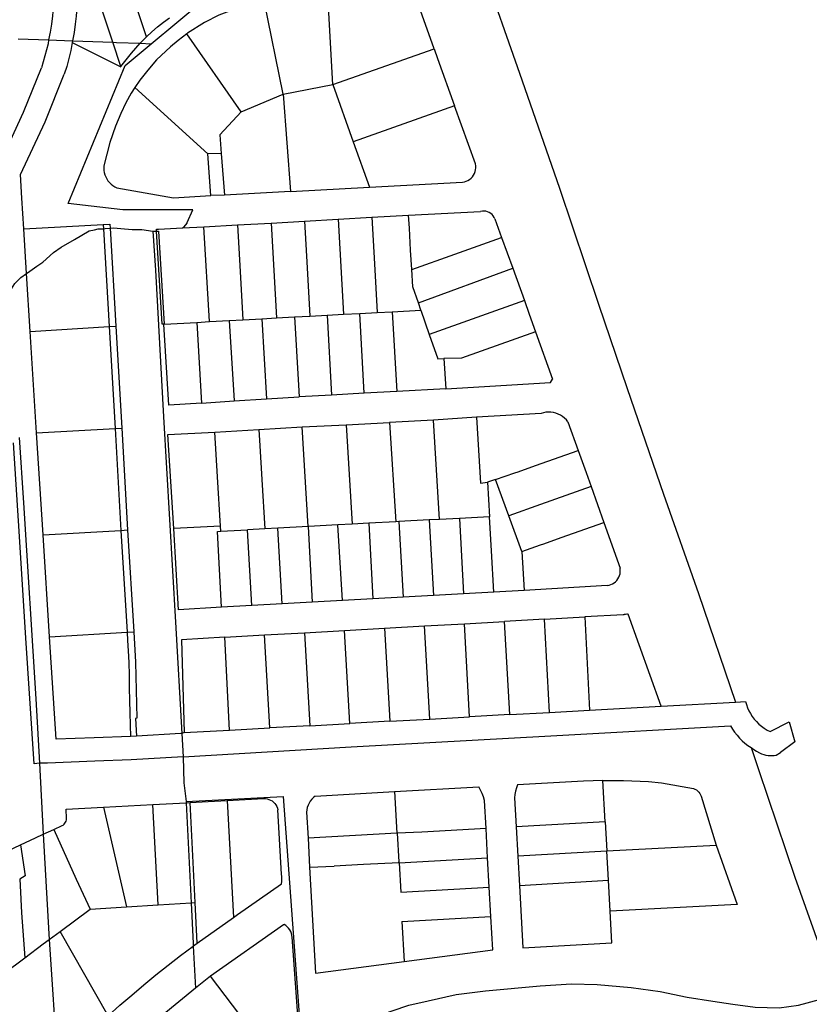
# Model space of a CAD drawing. Header units: inches. Extents: x 210911 to 224988, y 571697 to 586201.
# Tile 273 of 301: x 221935 to 222169, y 584598 to 584890. Entities that reach past the tile are written whole.
import ezdxf

# ---------------------------------------------------------------- set-up
doc = ezdxf.new("R2010")
doc.units = ezdxf.units.IN
doc.header["$MEASUREMENT"] = 0

msp = doc.modelspace()

# ---------------------------------------------------------------- linework, layer by layer
for points in [[(221962.354, 584883.79), (221955.603, 584904.136), (221948.787, 584924.644)], [(221972.353, 584885.413), (221965.096, 584907.28), (221963.406, 584912.366)], [(221944.748, 584905.975), (221944.868, 584903.577), (221944.917, 584901.177), (221944.896, 584898.777), (221944.804, 584896.378), (221944.642, 584893.983), (221944.41, 584891.593), (221944.109, 584889.212), (221943.737, 584886.84), (221943.296, 584884.48)], [(221951.75, 584906.395), (221951.865, 584903.925), (221951.914, 584901.452), (221951.898, 584898.979), (221951.816, 584896.508), (221951.668, 584894.039), (221951.455, 584891.575), (221951.177, 584889.118), (221950.834, 584886.669), (221950.426, 584884.23)], [(221973.755, 584883.362), (221981.356, 584889.681), (221989.113, 584896.131), (222026.637, 584903.222), (222072.123, 584905.942)], [(222072.123, 584905.942), (222083.093, 584874.626), (222095.013, 584840.454), (222106.595, 584806.024), (222115.132, 584781.014), (222125.908, 584749.724), (222136.251, 584720.235), (222147.238, 584687.972)], [(222027.658, 584871.237), (222026.157, 584897.962)], [(222005.522, 584895.808), (222000.475, 584894.344), (221993.849, 584891.833), (221989.623, 584889.696), (221984.553, 584886.484)], [(222012.939, 584868.44), (222007.286, 584896.12)], [(222057.787, 584881.835), (222052.734, 584895.997)], [(221972.353, 584885.413), (221973.984, 584886.903), (221975.66, 584888.343), (221977.379, 584889.73), (221979.139, 584891.065)], [(221984.295, 584886.289), (221981.722, 584884.347), (221979.475, 584882.477), (221975.28, 584878.544), (221972.741, 584875.552), (221970.345, 584872.558), (221968.867, 584870.343)], [(221984.553, 584886.484), (221984.295, 584886.289)], [(222000.436, 584863.163), (221984.295, 584886.289)], [(221934.212, 584884.799), (221943.296, 584884.48)], [(221943.117, 584883.328), (221941.197, 584876.252)], [(221943.296, 584884.48), (221943.117, 584883.328)], [(221943.296, 584884.48), (221950.426, 584884.23)], [(221950.327, 584883.692), (221949.848, 584881.311), (221949.292, 584878.946), (221948.659, 584876.601), (221947.95, 584874.278)], [(221949.091, 584835.954), (221966.021, 584876.93), (221973.755, 584883.362)], [(221950.426, 584884.23), (221950.327, 584883.692)], [(221950.327, 584883.692), (221964.691, 584876.495)], [(221950.426, 584884.23), (221953.471, 584884.124), (221962.354, 584883.79)], [(221962.354, 584883.79), (221963.421, 584883.75), (221970.476, 584883.485)], [(221964.749, 584876.575), (221962.354, 584883.79)], [(221965.477, 584877.556), (221966.666, 584879.088), (221967.897, 584880.588), (221969.167, 584882.054), (221970.476, 584883.485)], [(221970.476, 584883.485), (221971.406, 584884.458), (221972.353, 584885.413)], [(221970.476, 584883.485), (221973.755, 584883.362)], [(222027.658, 584871.237), (222057.787, 584881.835)], [(222057.787, 584881.835), (222058.813, 584878.961), (222063.824, 584864.932)], [(221964.749, 584876.575), (221965.477, 584877.556)], [(221928.559, 584847.5), (221935.823, 584863.027), (221941.197, 584876.252)], [(221964.691, 584876.495), (221964.719, 584876.535), (221964.749, 584876.575)], [(221934.9, 584844.534), (221942.236, 584860.216), (221947.95, 584874.278)], [(221967.791, 584868.73), (221966.256, 584865.862), (221964.751, 584862.654), (221963.125, 584858.882)], [(221968.867, 584870.343), (221967.791, 584868.73)], [(221968.867, 584870.343), (221990.572, 584850.653)], [(222012.939, 584868.44), (222027.658, 584871.237)], [(222027.658, 584871.237), (222033.71, 584854.252)], [(222000.436, 584863.163), (222012.939, 584868.44)], [(222012.939, 584868.44), (222015.128, 584839.518)], [(222000.436, 584863.163), (221994.138, 584856.309), (221994.539, 584850.771)], [(222063.824, 584864.932), (222033.71, 584854.252)], [(222070.031, 584847.676), (222063.824, 584864.932)], [(221963.125, 584858.882), (221961.446, 584854.076)], [(221961.446, 584854.076), (221959.661, 584847.111)], [(222033.71, 584854.252), (222038.583, 584840.828)], [(221994.539, 584850.771), (221990.572, 584850.653)], [(221991.434, 584838.305), (221990.572, 584850.653)], [(221994.539, 584850.771), (221995.533, 584838.429)], [(221959.661, 584847.111), (221959.637, 584846.44), (221959.682, 584845.771), (221959.797, 584845.109), (221959.98, 584844.464), (221960.23, 584843.84), (221960.543, 584843.246), (221960.916, 584842.688), (221961.345, 584842.172), (221961.825, 584841.704), (221962.352, 584841.287), (221962.919, 584840.928), (221963.52, 584840.63)], [(222066.185, 584842.304), (222066.751, 584842.4), (222067.3, 584842.568), (222067.822, 584842.807), (222068.309, 584843.111), (222068.752, 584843.476), (222069.144, 584843.895), (222069.478, 584844.362), (222069.749, 584844.868), (222069.951, 584845.405), (222070.083, 584845.964), (222070.14, 584846.536), (222070.123, 584847.109), (222070.031, 584847.676)], [(221935.293, 584837.52), (221934.9, 584844.534)], [(222038.583, 584840.828), (222066.185, 584842.304)], [(221963.52, 584840.63), (221980.399, 584837.641), (221991.434, 584838.305)], [(222015.128, 584839.518), (221995.533, 584838.429)], [(222015.128, 584839.518), (222038.583, 584840.828)], [(221935.917, 584828.383), (221935.293, 584837.52)], [(221995.533, 584838.429), (221991.434, 584838.305)], [(221986.088, 584834.108), (221965.361, 584834.107), (221949.091, 584835.954)], [(221983.039, 584828.697), (221983.523, 584828.997), (221984.473, 584830.144), (221984.473, 584830.334), (221986.088, 584834.108)], [(222050.195, 584832.463), (222071.576, 584833.559)], [(222075.823, 584831.357), (222075.606, 584831.835), (222075.321, 584832.275), (222074.974, 584832.669), (222074.573, 584833.007), (222074.127, 584833.282), (222073.644, 584833.488), (222073.137, 584833.621), (222072.616, 584833.678), (222072.091, 584833.657), (222071.576, 584833.559)], [(222009.352, 584830.155), (222019.309, 584830.718)], [(222019.309, 584830.718), (222029.277, 584831.281)], [(222019.309, 584830.718), (222020.084, 584816.887), (222020.864, 584802.489)], [(222029.277, 584831.281), (222039.261, 584831.845)], [(222029.277, 584831.281), (222030.884, 584803.065)], [(222039.261, 584831.845), (222050.195, 584832.463)], [(222039.261, 584831.845), (222040.027, 584818.014), (222040.878, 584803.599)], [(222051.138, 584816.332), (222050.793, 584822.07), (222050.448, 584828.656), (222050.195, 584832.463)], [(222075.823, 584831.357), (222077.802, 584825.875)], [(221935.917, 584828.383), (221959.513, 584829.739)], [(221936.748, 584815.181), (221935.917, 584828.383)], [(221936.748, 584815.181), (221937.672, 584815.845), (221939.765, 584817.376), (221941.541, 584818.524), (221944.71, 584821.392), (221947.057, 584822.987), (221950.99, 584825.285), (221955.304, 584827.839), (221956.956, 584828.097), (221958.036, 584828.418), (221959.586, 584828.47)], [(221959.513, 584829.739), (221961.51, 584829.854), (221961.58, 584828.645)], [(221959.513, 584829.739), (221959.586, 584828.47)], [(221959.586, 584828.47), (221960.07, 584828.487), (221961.58, 584828.645)], [(221959.586, 584828.47), (221961.255, 584799.457)], [(221961.58, 584828.645), (221962.548, 584828.748), (221964.773, 584828.564), (221968.143, 584828.256), (221970.94, 584828.2), (221974.236, 584827.728)], [(221961.58, 584828.645), (221963.251, 584799.583)], [(221974.236, 584827.728), (221975.349, 584827.755)], [(221974.236, 584827.728), (221975.047, 584816.14), (221977.425, 584772.616), (221980.935, 584711.682), (221982.875, 584678.664)], [(221975.349, 584827.755), (221975.319, 584828.295), (221975.917, 584828.326), (221983.039, 584828.697)], [(221975.349, 584827.755), (221975.9, 584827.769), (221975.949, 584827.769)], [(221977.48, 584800.118), (221976.963, 584800.09), (221975.349, 584827.755)], [(221975.949, 584827.769), (221977.562, 584800.124)], [(221983.039, 584828.697), (221989.425, 584829.031)], [(221989.425, 584829.031), (221999.415, 584829.594)], [(221991.055, 584800.877), (221989.425, 584829.031)], [(221999.415, 584829.594), (222009.352, 584830.155)], [(221999.415, 584829.594), (222000.191, 584815.785), (222000.997, 584801.432)], [(222009.352, 584830.155), (222010.928, 584801.987)], [(222051.138, 584816.332), (222063.953, 584820.904), (222077.802, 584825.875)], [(222077.802, 584825.875), (222081.105, 584816.728)], [(222053.087, 584806.467), (222051.448, 584811.169), (222051.138, 584816.332)], [(222053.087, 584806.467), (222081.105, 584816.728)], [(222081.105, 584816.728), (222084.572, 584807.115)], [(221931.808, 584810.411), (221932.222, 584810.62), (221933.234, 584812.211), (221935.008, 584813.932), (221936.748, 584815.181)], [(221937.83, 584797.983), (221936.748, 584815.181)], [(222045.323, 584803.836), (222053.846, 584804.291)], [(222053.846, 584804.291), (222053.087, 584806.467)], [(222053.846, 584804.291), (222056.331, 584797.057)], [(222084.572, 584807.115), (222056.331, 584797.057)], [(222084.572, 584807.115), (222086.033, 584803.063), (222087.878, 584797.905)], [(221996.945, 584801.206), (222000.997, 584801.432)], [(222000.997, 584801.432), (222006.629, 584801.747)], [(222006.629, 584801.747), (222010.928, 584801.987)], [(222006.629, 584801.747), (222007.979, 584777.925)], [(222010.928, 584801.987), (222016.313, 584802.288)], [(222016.313, 584802.288), (222020.864, 584802.489)], [(222016.313, 584802.288), (222017.444, 584781.987), (222017.655, 584778.524)], [(222020.864, 584802.489), (222025.961, 584802.803)], [(222025.961, 584802.803), (222030.884, 584803.065)], [(222025.961, 584802.803), (222027.304, 584779.066)], [(222030.884, 584803.065), (222035.697, 584803.322)], [(222035.697, 584803.322), (222040.878, 584803.599)], [(222036.979, 584779.612), (222035.697, 584803.322)], [(222040.878, 584803.599), (222045.323, 584803.836)], [(222045.323, 584803.836), (222046.662, 584780.158)], [(221937.83, 584797.983), (221961.255, 584799.457)], [(221961.255, 584799.457), (221963.251, 584799.583)], [(221961.255, 584799.457), (221963.019, 584769.188)], [(221963.251, 584799.583), (221965.016, 584769.304)], [(221977.48, 584800.118), (221977.562, 584800.124)], [(221988.7, 584776.731), (221978.967, 584776.131), (221977.48, 584800.118)], [(221977.562, 584800.124), (221987.316, 584800.668)], [(221987.316, 584800.668), (221991.055, 584800.877)], [(221987.316, 584800.668), (221988.7, 584776.731)], [(221991.055, 584800.877), (221996.945, 584801.206)], [(221996.945, 584801.206), (221998.343, 584777.329)], [(221939.72, 584767.836), (221937.83, 584797.983)], [(222056.331, 584797.057), (222058.818, 584789.818), (222060.656, 584789.918)], [(222087.878, 584797.905), (222065.894, 584790.067), (222060.656, 584789.918)], [(222087.878, 584797.905), (222092.92, 584783.853)], [(222060.656, 584789.918), (222061.239, 584780.979)], [(222092.32, 584782.851), (222092.644, 584783.338), (222092.92, 584783.853)], [(222061.239, 584780.979), (222046.662, 584780.158)], [(222061.239, 584780.979), (222092.32, 584782.851)], [(222007.979, 584777.925), (222017.655, 584778.524)], [(222027.304, 584779.066), (222017.655, 584778.524)], [(222036.979, 584779.612), (222027.304, 584779.066)], [(222046.662, 584780.158), (222036.979, 584779.612)], [(221988.7, 584776.731), (221998.343, 584777.329)], [(221998.343, 584777.329), (222007.979, 584777.925)], [(222070.303, 584772.503), (222057.606, 584771.675)], [(222089.507, 584773.634), (222070.303, 584772.503)], [(222070.303, 584772.503), (222071.515, 584752.991), (222073.613, 584753.234)], [(222097.504, 584771.129), (222097.031, 584771.708), (222096.5, 584772.233), (222095.916, 584772.7), (222095.286, 584773.102), (222094.617, 584773.435), (222093.917, 584773.696), (222093.193, 584773.881), (222092.454, 584773.989), (222091.707, 584774.018), (222090.962, 584773.968), (222090.225, 584773.84), (222089.507, 584773.634)], [(221963.019, 584769.188), (221965.016, 584769.304)], [(221965.016, 584769.304), (221966.755, 584739.051)], [(222005.718, 584768.891), (222018.565, 584769.635)], [(222018.565, 584769.635), (222031.639, 584770.218)], [(222020.358, 584740.065), (222018.565, 584769.635)], [(222031.639, 584770.218), (222044.485, 584770.924)], [(222031.639, 584770.218), (222032.511, 584755.473), (222033.406, 584740.772)], [(222057.606, 584771.675), (222044.485, 584770.924)], [(222044.485, 584770.924), (222046.355, 584741.473)], [(222059.379, 584742.179), (222057.606, 584771.675)], [(222097.504, 584771.129), (222100.56, 584762.639)], [(221934.502, 584766.492), (221935.858, 584747.097), (221939.477, 584688.974), (221940.533, 584669.822)], [(221939.72, 584767.836), (221963.019, 584769.188)], [(221941.632, 584737.579), (221939.72, 584767.836)], [(221963.019, 584769.188), (221964.758, 584738.934)], [(221978.703, 584767.361), (221992.67, 584768.112)], [(221980.439, 584739.453), (221978.703, 584767.361)], [(221992.67, 584768.112), (222005.718, 584768.891)], [(221994.329, 584740.162), (221993.423, 584754.784), (221992.67, 584768.112)], [(222005.718, 584768.891), (222005.98, 584763.989), (222006.584, 584753.993)], [(221940.533, 584669.822), (221939.045, 584669.651), (221936.564, 584706.903), (221934.646, 584737.138), (221932.813, 584764.889)], [(222076.021, 584753.999), (222081.757, 584756.018), (222082.695, 584756.355), (222087.905, 584758.149), (222100.56, 584762.639)], [(222100.56, 584762.639), (222102.898, 584756.081), (222104.363, 584751.969)], [(222006.584, 584753.993), (222007.503, 584739.368)], [(222076.021, 584753.999), (222073.613, 584753.234)], [(222073.613, 584753.234), (222074.214, 584742.982)], [(222079.924, 584743.294), (222076.021, 584753.999)], [(222104.363, 584751.969), (222089.336, 584746.659), (222079.924, 584743.294)], [(222104.363, 584751.969), (222108.162, 584741.307)], [(222074.214, 584742.982), (222065.283, 584742.499)], [(222075.487, 584720.616), (222074.814, 584732.89), (222074.214, 584742.982)], [(222083.855, 584732.649), (222079.924, 584743.294)], [(221994.329, 584740.162), (221980.439, 584739.453)], [(221994.422, 584738.66), (221994.329, 584740.162)], [(222020.358, 584740.065), (222011.37, 584739.578)], [(222029.17, 584740.542), (222020.434, 584740.069), (222020.358, 584740.065)], [(222020.358, 584740.065), (222021.583, 584717.667)], [(222033.406, 584740.772), (222029.17, 584740.542)], [(222030.584, 584718.164), (222029.17, 584740.542)], [(222038.338, 584741.039), (222033.406, 584740.772)], [(222046.355, 584741.473), (222038.338, 584741.039)], [(222038.338, 584741.039), (222039.549, 584718.654)], [(222047.307, 584741.525), (222046.355, 584741.473)], [(222056.294, 584742.012), (222047.307, 584741.525)], [(222047.307, 584741.525), (222048.547, 584719.145)], [(222059.379, 584742.179), (222056.294, 584742.012)], [(222056.294, 584742.012), (222057.53, 584719.635)], [(222065.283, 584742.499), (222059.379, 584742.179)], [(222065.283, 584742.499), (222066.513, 584720.126)], [(222083.855, 584732.649), (222089.401, 584734.625), (222090.299, 584734.939), (222095.523, 584736.834), (222108.162, 584741.307)], [(222108.162, 584741.307), (222112.994, 584727.706)], [(221941.632, 584737.579), (221964.758, 584738.934)], [(221943.55, 584707.346), (221941.632, 584737.579)], [(221964.758, 584738.934), (221966.755, 584739.051)], [(221964.758, 584738.934), (221966.584, 584708.748)], [(221966.755, 584739.051), (221968.58, 584708.869)], [(221994.659, 584716.179), (221981.834, 584715.35), (221980.439, 584739.453)], [(221994.659, 584716.179), (221993.428, 584738.606), (221994.422, 584738.66)], [(221994.422, 584738.66), (222002.368, 584739.09)], [(222007.503, 584739.368), (222002.368, 584739.09)], [(222003.63, 584716.675), (222002.368, 584739.09)], [(222011.37, 584739.578), (222007.503, 584739.368)], [(222012.599, 584717.17), (222011.37, 584739.578)], [(222083.855, 584732.649), (222084.52, 584721.109)], [(222109.164, 584722.569), (222109.705, 584722.67), (222110.23, 584722.837), (222110.73, 584723.068), (222111.197, 584723.359), (222111.625, 584723.706), (222112.006, 584724.103), (222112.335, 584724.545), (222112.607, 584725.023), (222112.817, 584725.532), (222112.963, 584726.063), (222113.041, 584726.608), (222113.052, 584727.158), (222112.994, 584727.706)], [(222109.164, 584722.569), (222084.52, 584721.109)], [(222057.53, 584719.635), (222048.547, 584719.145)], [(222066.513, 584720.126), (222057.53, 584719.635)], [(222075.487, 584720.616), (222066.513, 584720.126)], [(222084.52, 584721.109), (222075.487, 584720.616)], [(222003.63, 584716.675), (221994.659, 584716.179)], [(222012.599, 584717.17), (222003.63, 584716.675)], [(222021.583, 584717.667), (222012.599, 584717.17)], [(222030.584, 584718.164), (222021.583, 584717.667)], [(222039.549, 584718.654), (222030.584, 584718.164)], [(222048.547, 584719.145), (222039.549, 584718.654)], [(222113.856, 584713.889), (222102.496, 584713.246)], [(222113.856, 584713.889), (222114.003, 584713.948), (222114.174, 584714.005), (222114.313, 584714.043), (222114.471, 584714.078), (222114.598, 584714.099), (222114.946, 584714.129), (222115.109, 584714.129), (222115.367, 584714.11)], [(222125.178, 584686.778), (222115.367, 584714.11)], [(222054.914, 584710.56), (222066.811, 584711.232)], [(222066.811, 584711.232), (222078.636, 584711.9)], [(222068.249, 584683.603), (222066.811, 584711.232)], [(222090.565, 584712.572), (222078.636, 584711.9)], [(222080.271, 584684.271), (222078.636, 584711.9)], [(222090.565, 584712.572), (222102.496, 584713.246)], [(222092.057, 584684.925), (222090.565, 584712.572)], [(222102.496, 584713.246), (222103.939, 584685.585)], [(221943.55, 584707.346), (221966.584, 584708.748)], [(221966.584, 584708.748), (221968.58, 584708.869)], [(221966.584, 584708.748), (221966.717, 584706.272), (221966.881, 584703.208), (221967.068, 584699.707), (221967.159, 584695.964), (221967.247, 584692.342), (221967.344, 584688.331), (221967.428, 584684.871), (221967.519, 584681.142), (221967.6, 584677.789)], [(221968.58, 584708.869), (221969.066, 584699.794), (221969.47, 584683.166), (221969.05, 584683.142), (221969.356, 584677.851)], [(221995.621, 584707.216), (222007.422, 584707.881)], [(222007.422, 584707.881), (222019.248, 584708.549)], [(222009.009, 584680.312), (222007.422, 584707.881)], [(222019.248, 584708.549), (222031.141, 584709.219)], [(222019.248, 584708.549), (222020.866, 584680.971)], [(222031.141, 584709.219), (222043.021, 584709.89)], [(222032.725, 584681.63), (222031.141, 584709.219)], [(222043.021, 584709.89), (222054.914, 584710.56)], [(222043.021, 584709.89), (222044.596, 584682.289)], [(222056.456, 584682.948), (222054.914, 584710.56)], [(221967.6, 584677.789), (221956.823, 584677.405), (221945.577, 584676.932), (221943.55, 584707.346)], [(221995.621, 584707.216), (221982.773, 584706.491), (221983.577, 584678.899)], [(221997.038, 584679.647), (221995.621, 584707.216)], [(222125.178, 584686.778), (222147.238, 584687.972)], [(222147.238, 584687.972), (222150.263, 584688.186)], [(222150.263, 584688.186), (222150.525, 584687.237), (222150.857, 584686.309), (222151.257, 584685.409), (222151.722, 584684.541), (222152.249, 584683.709), (222152.837, 584682.919), (222153.481, 584682.174)], [(222080.271, 584684.271), (222092.057, 584684.925)], [(222092.057, 584684.925), (222103.939, 584685.585)], [(222103.939, 584685.585), (222125.178, 584686.778)], [(222020.866, 584680.971), (222032.725, 584681.63)], [(222044.596, 584682.289), (222032.725, 584681.63)], [(222044.596, 584682.289), (222056.456, 584682.948)], [(222056.456, 584682.948), (222068.249, 584683.603)], [(222080.271, 584684.271), (222068.249, 584683.603)], [(222153.481, 584682.174), (222154.202, 584681.456), (222154.976, 584680.795), (222155.798, 584680.195), (222156.663, 584679.66), (222157.567, 584679.192)], [(222157.567, 584679.192), (222163.161, 584682.076)], [(222163.161, 584682.076), (222164.914, 584676.211)], [(221982.875, 584678.664), (221982.54, 584678.677), (221969.356, 584677.851)], [(221983.577, 584678.899), (221982.875, 584678.664)], [(221982.875, 584678.664), (221983.284, 584671.703)], [(221983.284, 584671.703), (222033.113, 584674.641), (222092.445, 584677.936), (222145.783, 584680.898)], [(221983.577, 584678.899), (221997.038, 584679.647)], [(221997.038, 584679.647), (222009.009, 584680.312)], [(222020.866, 584680.971), (222009.009, 584680.312)], [(222145.783, 584680.898), (222146.367, 584679.94), (222147.008, 584679.019), (222147.703, 584678.138), (222148.45, 584677.301)], [(221969.356, 584677.851), (221967.6, 584677.789)], [(222148.45, 584677.301), (222149.239, 584676.516), (222150.073, 584675.779), (222150.95, 584675.094), (222151.866, 584674.462)], [(222164.914, 584676.211), (222160.638, 584672.999)], [(222151.866, 584674.462), (222154.188, 584667.695), (222164.92, 584635.98), (222173.837, 584610.655), (222177.004, 584601.058)], [(222151.866, 584674.462), (222152.674, 584673.892), (222153.523, 584673.385), (222154.408, 584672.945)], [(222154.408, 584672.945), (222155.005, 584672.649), (222155.627, 584672.412), (222156.27, 584672.237), (222156.927, 584672.125)], [(222159.351, 584672.262), (222160.638, 584672.999)], [(221983.284, 584671.703), (221967.849, 584670.793), (221957.055, 584670.408), (221942.922, 584669.814), (221940.533, 584669.822)], [(221983.284, 584671.703), (221983.486, 584664.009), (221984.129, 584658.453)], [(222156.927, 584672.125), (222157.535, 584672.078), (222158.145, 584672.085), (222158.752, 584672.147), (222159.351, 584672.262)], [(221940.533, 584669.822), (221941.696, 584648.725)], [(222107.889, 584664.744), (222102.089, 584664.5), (222082.509, 584663.423)], [(222107.889, 584664.744), (222113.986, 584664.714), (222121.428, 584664.426), (222125.299, 584664.001), (222134.786, 584662.355)], [(222108.552, 584652.429), (222107.889, 584664.744)], [(222022.439, 584660.09), (222046.005, 584661.396)], [(222046.005, 584661.396), (222071.027, 584662.782)], [(222046.005, 584661.396), (222046.702, 584649.03)], [(222072.72, 584658.808), (222072.396, 584659.841), (222072.005, 584660.851), (222071.548, 584661.833), (222071.027, 584662.782)], [(222082.509, 584663.423), (222082.203, 584662.472), (222081.959, 584661.504), (222081.777, 584660.522), (222081.657, 584659.53)], [(222134.786, 584662.355), (222135.221, 584662.156), (222135.628, 584661.904), (222136, 584661.604), (222136.332, 584661.259), (222136.619, 584660.876), (222136.856, 584660.461), (222137.039, 584660.019)], [(221984.129, 584658.453), (222012.95, 584659.926), (222018.688, 584581.676)], [(221984.129, 584658.453), (221984.147, 584658.081)], [(221985.292, 584658.144), (221990.63, 584658.434)], [(221990.63, 584658.434), (221996.326, 584658.743)], [(221996.326, 584658.743), (222007.12, 584659.328)], [(221996.326, 584658.743), (221998.211, 584624.084)], [(222007.12, 584659.328), (222007.657, 584659.326), (222008.189, 584659.252), (222008.707, 584659.108), (222009.2, 584658.896), (222009.661, 584658.62), (222010.08, 584658.284), (222010.451, 584657.896), (222010.767, 584657.461), (222011.021, 584656.988), (222011.21, 584656.486), (222011.33, 584655.962)], [(222022.439, 584660.09), (222021.905, 584659.644), (222021.423, 584659.142), (222020.997, 584658.591), (222020.634, 584657.997), (222020.338, 584657.368), (222020.111, 584656.71), (222019.957, 584656.031), (222019.877, 584655.34)], [(222073.181, 584650.413), (222072.72, 584658.808)], [(222081.657, 584659.53), (222082.129, 584650.984)], [(222137.039, 584660.019), (222141.556, 584645.516)], [(221948.602, 584653.399), (221948.488, 584656.182), (221959.577, 584656.745)], [(221959.577, 584656.745), (221974.211, 584657.541)], [(221959.577, 584656.745), (221966.426, 584627.188)], [(221974.211, 584657.541), (221984.147, 584658.081)], [(221975.827, 584627.795), (221974.211, 584657.541)], [(221984.147, 584658.081), (221985.292, 584658.144)], [(221984.147, 584658.081), (221985.586, 584628.425)], [(221986.809, 584628.504), (221985.292, 584658.144)], [(222012.451, 584636.912), (222011.33, 584655.962)], [(222019.877, 584655.34), (222020.312, 584647.58)], [(221947.267, 584651.297), (221947.59, 584651.486), (221947.879, 584651.723), (221948.128, 584652.004), (221948.328, 584652.32), (221948.476, 584652.663), (221948.568, 584653.026), (221948.602, 584653.399)], [(222108.552, 584652.429), (222082.129, 584650.984)], [(222108.552, 584652.429), (222109.014, 584643.853)], [(221941.696, 584648.725), (221944.84, 584650.176)], [(221944.84, 584650.176), (221947.267, 584651.297)], [(221944.84, 584650.176), (221951.464, 584635.392), (221955.672, 584626.535)], [(222073.181, 584650.413), (222054.098, 584649.337), (222046.807, 584649.034)], [(222073.656, 584641.762), (222073.181, 584650.413)], [(222082.129, 584650.984), (222082.609, 584642.287)], [(221934.986, 584645.612), (221939.418, 584647.673)], [(221939.418, 584647.673), (221941.696, 584648.725)], [(221941.696, 584648.725), (221943.323, 584619.225), (221943.438, 584617.484)], [(222046.702, 584649.03), (222020.312, 584647.58)], [(222020.312, 584647.58), (222020.796, 584638.943)], [(222046.807, 584649.034), (222046.702, 584649.03)], [(222046.807, 584649.034), (222047.33, 584640.531)], [(221931.226, 584643.864), (221934.986, 584645.612)], [(221934.986, 584645.612), (221936.331, 584636.405), (221934.721, 584635.412), (221934.834, 584633.503), (221935.27, 584625.418), (221936.177, 584612.094)], [(222109.019, 584643.758), (222082.609, 584642.287)], [(222109.014, 584643.853), (222141.556, 584645.516)], [(222109.019, 584643.758), (222109.014, 584643.853)], [(222109.496, 584635.12), (222109.019, 584643.758)], [(222141.556, 584645.516), (222147.742, 584627.926), (222110.007, 584625.869)], [(222047.347, 584640.261), (222073.656, 584641.762)], [(222074.134, 584633.075), (222073.656, 584641.762)], [(222082.609, 584642.287), (222083.09, 584633.563)], [(222020.796, 584638.943), (222028.043, 584639.316)], [(222020.796, 584638.943), (222022.557, 584607.525), (222048.846, 584610.992)], [(222036.836, 584639.768), (222028.043, 584639.316)], [(222047.344, 584640.309), (222036.836, 584639.768)], [(222047.344, 584640.309), (222047.33, 584640.531)], [(222047.344, 584640.309), (222047.347, 584640.261)], [(222047.347, 584640.261), (222047.84, 584631.575)], [(222012.452, 584633.988), (222012.528, 584634.717), (222012.553, 584635.45), (222012.527, 584636.183), (222012.451, 584636.912)], [(222083.09, 584633.563), (222109.496, 584635.12)], [(222110.007, 584625.869), (222109.496, 584635.12)], [(221998.211, 584624.084), (221999.333, 584624.88), (222012.452, 584633.988)], [(222047.84, 584631.575), (222074.134, 584633.075)], [(222074.613, 584624.359), (222074.134, 584633.075)], [(222083.09, 584633.563), (222084.113, 584615.025), (222110.562, 584616.545)], [(221946.695, 584619.893), (221955.672, 584626.535)], [(221955.672, 584626.535), (221966.426, 584627.188)], [(221966.426, 584627.188), (221975.827, 584627.795)], [(221975.827, 584627.795), (221985.586, 584628.425)], [(221985.586, 584628.425), (221986.809, 584628.504)], [(221985.586, 584628.425), (221986.175, 584616.295), (221986.216, 584615.565)], [(221987.427, 584616.438), (221986.809, 584628.504)], [(221987.427, 584616.438), (221998.211, 584624.084)], [(222048.199, 584622.852), (222074.613, 584624.359)], [(222048.87, 584610.995), (222075.157, 584614.462), (222074.613, 584624.359)], [(222110.562, 584616.545), (222110.007, 584625.869)], [(222013.199, 584622.009), (222013.003, 584621.877), (221991.374, 584606.638)], [(222015.643, 584618.155), (222015.554, 584618.74), (222015.397, 584619.311), (222015.173, 584619.859), (222014.886, 584620.377), (222014.54, 584620.857), (222014.14, 584621.293), (222013.691, 584621.679), (222013.199, 584622.009)], [(222048.199, 584622.852), (222048.87, 584610.995)], [(221941.68, 584616.183), (221943.438, 584617.484)], [(221943.438, 584617.484), (221946.695, 584619.893)], [(221943.438, 584617.484), (221945.912, 584580.303)], [(221960.948, 584594.87), (221946.695, 584619.893)], [(222006.861, 584586.186), (222017.067, 584594.755), (222017.31, 584594.975), (222015.909, 584614.122), (222015.643, 584618.155)], [(221936.177, 584612.094), (221941.68, 584616.183)], [(221960.948, 584594.87), (221964.433, 584597.975), (221967.96, 584601.032), (221971.53, 584604.039), (221975.141, 584606.997), (221978.793, 584609.904), (221982.485, 584612.76), (221986.216, 584615.565)], [(221986.216, 584615.565), (221986.719, 584615.937)], [(221986.216, 584615.565), (221986.928, 584603.024)], [(221986.719, 584615.937), (221987.427, 584616.438)], [(221923.219, 584602.468), (221936.177, 584612.094)], [(222048.846, 584610.992), (222048.87, 584610.995)], [(221991.374, 584606.638), (221986.928, 584603.024)], [(222006.861, 584586.186), (221991.374, 584606.638)], [(221986.928, 584603.024), (221977.019, 584594.97)], [(222018.688, 584581.676), (222022.573, 584584.312), (222029.552, 584588.525), (222033.992, 584591.396), (222039.704, 584594.334), (222045.291, 584596.383), (222050.244, 584597.985), (222055.96, 584599.335), (222064.281, 584601.201), (222072.986, 584602.305), (222089.254, 584603.748), (222098.533, 584604.346), (222106.161, 584604.113), (222116.271, 584603.252), (222124.856, 584602.069), (222132.87, 584600.439), (222140.502, 584599.253), (222146.416, 584598.317), (222153.093, 584597.383), (222160.213, 584597.212), (222165.995, 584597.99), (222172.156, 584599.659), (222177.004, 584601.058)]]:
    msp.add_lwpolyline(points)

doc.saveas('drawing.dxf')
